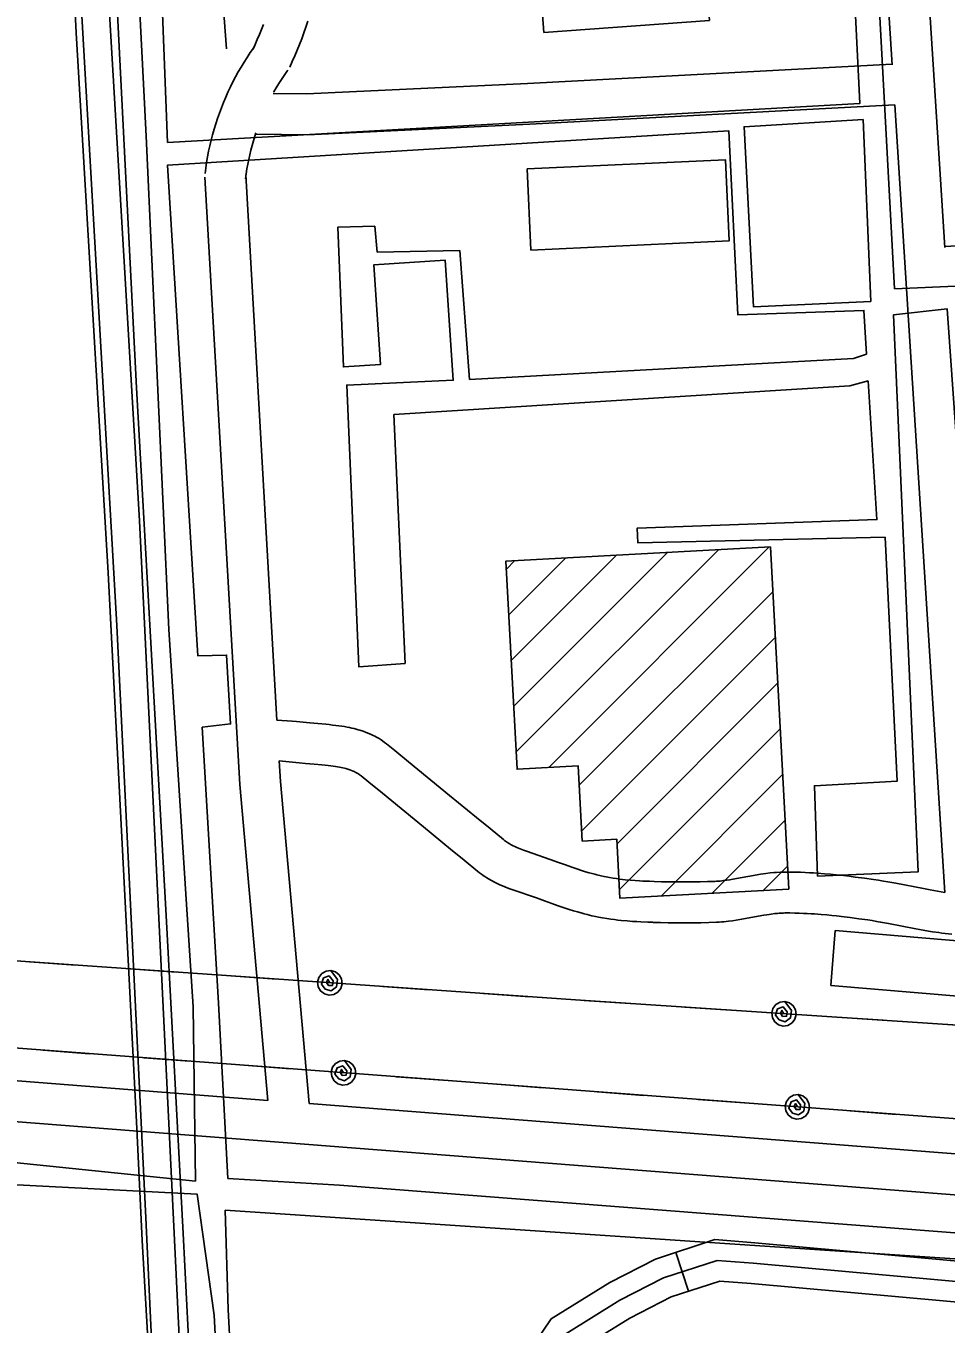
# Model space of a CAD drawing. Extents: x 3313447 to 3351316, y 703786 to 729172.
# Drawn here: x 3330037 to 3330712, y 724687 to 725640 of the extents above; entities that cross this region are included whole.
import ezdxf

# ---------------------------------------------------------------- set-up
doc = ezdxf.new("R2010")
doc.units = 0
for name, color, linetype in [('V-BLDG-OTLN', 7, 'Continuous'), ('V-RAIL-TRAK', 7, 'Continuous'), ('V-ROAD-CNTR', 7, 'Continuous'), ('V-UTIL-LINE', 7, 'Continuous')]:
    doc.layers.add(name, color=color, linetype=linetype)

msp = doc.modelspace()

# ---------------------------------------------------------------- linework, layer by layer
at = {"layer": 'V-BLDG-OTLN'}
for p, q in [((3330393.35, 725174.38), (3330470.68, 725251.71)), ((3330395.14, 725140.82), (3330508.03, 725253.71)), ((3330396.94, 725107.25), (3330545.39, 725255.7)), ((3330420.91, 725095.87), (3330582.74, 725257.7)), ((3330389.76, 725241.5), (3330395.98, 725247.72)), ((3330391.56, 725207.94), (3330433.33, 725249.71)), ((3330443.3, 725082.9), (3330585.27, 725224.88)), ((3330445.09, 725049.34), (3330587.07, 725191.32)), ((3330471, 725039.89), (3330588.86, 725157.75)), ((3330472.79, 725006.33), (3330590.65, 725124.19)), ((3330503.26, 725001.45), (3330592.45, 725090.63)), ((3330540.61, 725003.44), (3330594.24, 725057.07)), ((3330577.97, 725005.44), (3330596.03, 725023.51))]:
    msp.add_line(p, q, dxfattribs=at)
for points in [[(3330417.2, 725635.36), (3330409.68, 725738.42), (3330531.22, 725747.29), (3330538.75, 725644.23)], [(3330405.07, 725535.33), (3330550.54, 725541.98), (3330553.27, 725482.31), (3330407.79, 725475.66)], [(3330596.95, 725006.45), (3330473.14, 724999.83), (3330470.82, 725043.19), (3330445.49, 725041.83), (3330442.54, 725097.03), (3330397.61, 725094.62), (3330389.45, 725247.37), (3330583.52, 725257.74)], [(3330627.8, 724935.94), (3330631.18, 724976.11), (3330729.53, 724967.83), (3330727.23, 724940.63), (3330757.15, 724938.11), (3330756.06, 724925.13)]]:
    msp.add_lwpolyline(points, close=True, dxfattribs=at)
at = {"layer": 'V-RAIL-TRAK'}
for points in [[(3330131.51, 724591.27), (3330122.4, 724748.56), (3330118.51, 724830.84), (3330113.38, 724930.85), (3330097.64, 725238.62), (3330073.99, 725635.04), (3330057.98, 725964.97), (3330053.76, 726043.32), (3330034.86, 726413.21), (3330024.97, 726608.43)], [(3330161.1, 724585.96), (3330152.46, 724753.89), (3330140.04, 724987.31), (3330118.43, 725374.5), (3330100.02, 725735.88), (3330078.85, 726125.15), (3330059.39, 726494.76), (3330058.57, 726509.62)]]:
    msp.add_lwpolyline(points, dxfattribs=at)
at = {"layer": 'V-ROAD-CNTR'}
msp.add_line((3330514.12, 724739.93), (3330523.44, 724711.41), dxfattribs=at)
for points in [[(3330000.91, 727371.92), (3330011.6, 727012.1), (3330035.19, 726652.61), (3330064.89, 725878.16), (3330103.94, 725200.09), (3330125.11, 724765.21), (3330141.94, 724403.2), (3330158.81, 724097.31), (3330186.32, 723532.09), (3330236.42, 722578.67), (3330273.8, 721897.85), (3330314.54, 721094.9), (3330366.69, 720142.98), (3330425.82, 719049.43), (3330444.1, 718741.02)], [(3330466.89, 718738.22), (3330443.32, 719091.62), (3330425.08, 719389.43), (3330397.62, 719905.26), (3330375.78, 720281.88), (3330354.72, 720674.11), (3330332.36, 721137.75), (3330309.12, 721591.09), (3330299.17, 721854.13), (3330279.29, 722188.18), (3330255.73, 722605.27), (3330239.52, 722940.11), (3330206.77, 723536.19), (3330170.59, 724242.04), (3330145.9, 724754.04), (3330120.45, 725277.02), (3330081.85, 725930.58), (3330062.27, 726434.21), (3330049.61, 726666.15), (3330008.55, 727333.21), (3330005.38, 727371.93)], [(3330674.32, 726061.15), (3330711.52, 725477.41)], [(3330655.78, 725880.29), (3330672.9, 725611.68)], [(3330171.36, 725795.82), (3330184.45, 725623.44)], [(3330203.6, 725622.8), (3330205.36, 725626.53), (3330206.99, 725630.16), (3330208.55, 725633.82), (3330210.04, 725637.51), (3330211.46, 725641.22)], [(3330230.74, 725610.01), (3330232.62, 725613.99), (3330234.47, 725618.14), (3330236.25, 725622.31), (3330237.96, 725626.52), (3330239.58, 725630.77), (3330241.12, 725635.04), (3330242.58, 725639.34), (3330243.96, 725643.66)], [(3330168.67, 725531.84), (3330169.18, 725535.81), (3330169.8, 725539.93), (3330170.5, 725544.04), (3330171.29, 725548.12), (3330172.17, 725552.19), (3330173.12, 725556.25), (3330174.17, 725560.28), (3330175.29, 725564.29), (3330176.5, 725568.27), (3330177.79, 725572.23), (3330179.16, 725576.16), (3330180.62, 725580.06), (3330182.15, 725583.93), (3330183.77, 725587.77), (3330185.46, 725591.57), (3330187.24, 725595.34), (3330189.09, 725599.07), (3330191.01, 725602.76), (3330193.02, 725606.41), (3330195.1, 725610.01), (3330197.25, 725613.58), (3330199.48, 725617.1), (3330201.78, 725620.57), (3330204.12, 725623.94), (3330204.96, 725625.12)], [(3330218.56, 725590.6), (3330243.23, 725590.35), (3330405.39, 725597.98), (3330672.88, 725612.07)], [(3330219.08, 725591.55), (3330219.17, 725591.7), (3330220.93, 725594.76), (3330222.76, 725597.79), (3330224.66, 725600.78), (3330226.61, 725603.73), (3330228.66, 725606.69), (3330229.38, 725607.69)], [(3330205.6, 725560.73), (3330243.78, 725560.34), (3330406.89, 725568.02), (3330674.78, 725582.13)], [(3330674.79, 725582.13), (3330711.62, 725004.22)], [(3330198.42, 725528), (3330198.89, 725531.67), (3330199.42, 725535.17), (3330200.02, 725538.66), (3330200.69, 725542.13), (3330201.43, 725545.6), (3330202.25, 725549.04), (3330203.13, 725552.47), (3330204.09, 725555.87), (3330205.12, 725559.27), (3330205.95, 725561.8)], [(3330214.76, 724851.55), (3330194.06, 725083.38), (3330168.57, 725529.06)], [(3330221.41, 725130.61), (3330198.52, 725530.78)], [(3330711.59, 725478.32), (3330858.1, 725486.39), (3331051.51, 725495.24)], [(3330221.41, 725130.61), (3330232.52, 725129.9), (3330235.85, 725129.64), (3330240.73, 725129.19), (3330245.49, 725128.69), (3330248.56, 725128.36), (3330251.46, 725128.09), (3330257.16, 725127.56), (3330259.76, 725127.3), (3330262.24, 725127.04), (3330264.6, 725126.76), (3330266.85, 725126.47), (3330268.98, 725126.15), (3330270.99, 725125.83), (3330272.9, 725125.49), (3330274.7, 725125.13), (3330276.4, 725124.77), (3330278.01, 725124.39), (3330279.52, 725124.01), (3330280.93, 725123.62), (3330282.33, 725123.21), (3330284.77, 725122.42), (3330286.97, 725121.62), (3330288.89, 725120.84), (3330290.57, 725120.1), (3330292.04, 725119.41), (3330293.31, 725118.76), (3330294.49, 725118.12), (3330296.34, 725117.05), (3330297.78, 725116.15), (3330298.91, 725115.39), (3330300.45, 725114.29), (3330301.89, 725113.17), (3330307.82, 725108.37), (3330317.94, 725100.13), (3330348.08, 725075.42), (3330367.91, 725059.13), (3330377.82, 725051), (3330387.66, 725042.97), (3330388.44, 725042.35), (3330389.13, 725041.83), (3330389.84, 725041.33), (3330390.55, 725040.86), (3330391.24, 725040.41), (3330391.88, 725040.02), (3330393.36, 725039.17), (3330394.75, 725038.43), (3330396.1, 725037.76), (3330397.42, 725037.15), (3330398.71, 725036.58), (3330399.9, 725036.08), (3330402.38, 725035.1), (3330404.5, 725034.32), (3330421.85, 725028.4), (3330428.01, 725026.18), (3330433.22, 725024.3), (3330437.71, 725022.72), (3330441.6, 725021.39), (3330444.97, 725020.29), (3330447.9, 725019.37), (3330450.45, 725018.61), (3330452.66, 725017.98), (3330454.6, 725017.46), (3330456.24, 725017.03), (3330459.24, 725016.31), (3330461.44, 725015.82), (3330463.04, 725015.49), (3330465.53, 725015.03), (3330468.04, 725014.62), (3330470.48, 725014.27), (3330472.81, 725013.97), (3330475, 725013.71), (3330477.03, 725013.49), (3330480.96, 725013.13), (3330484.39, 725012.86), (3330487.41, 725012.67), (3330490.04, 725012.52), (3330494.76, 725012.31), (3330498.34, 725012.19)], [(3330245.09, 724849.18), (3330223.99, 725085.57), (3330223.12, 725100.69)], [(3330223.12, 725100.69), (3330237.77, 725099.34), (3330242.33, 725098.85), (3330245.56, 725098.51), (3330248.65, 725098.22), (3330254.3, 725097.7), (3330256.69, 725097.46), (3330258.88, 725097.23), (3330260.9, 725096.99), (3330262.74, 725096.75), (3330264.42, 725096.5), (3330265.96, 725096.25), (3330267.36, 725096), (3330268.64, 725095.75), (3330269.81, 725095.5), (3330270.87, 725095.25), (3330271.85, 725095), (3330272.74, 725094.76), (3330273.48, 725094.54), (3330275.01, 725094.04), (3330276.23, 725093.6), (3330277.24, 725093.19), (3330278.09, 725092.82), (3330278.81, 725092.48), (3330279.41, 725092.17), (3330279.86, 725091.93), (3330280.82, 725091.38), (3330281.43, 725090.99), (3330281.82, 725090.73), (3330282.52, 725090.23), (3330283.26, 725089.65), (3330288.91, 725085.08), (3330298.95, 725076.9), (3330329.05, 725052.23), (3330348.87, 725035.95), (3330358.81, 725027.79), (3330368.87, 725019.58), (3330370.16, 725018.56), (3330371.5, 725017.56), (3330372.8, 725016.63), (3330374.07, 725015.78), (3330375.32, 725014.98), (3330376.58, 725014.21), (3330378.85, 725012.9), (3330381.06, 725011.73), (3330383.13, 725010.71), (3330385.06, 725009.81), (3330386.86, 725009.02), (3330388.58, 725008.3), (3330391.65, 725007.09), (3330394.44, 725006.05), (3330411.91, 725000.09), (3330417.83, 724997.95), (3330423.16, 724996.04), (3330427.89, 724994.37), (3330432.1, 724992.94), (3330435.82, 724991.72), (3330439.12, 724990.68), (3330442.05, 724989.81), (3330444.63, 724989.07), (3330446.92, 724988.45), (3330448.97, 724987.92), (3330452.48, 724987.08), (3330455.2, 724986.48), (3330457.29, 724986.05), (3330460.37, 724985.48), (3330463.49, 724984.97), (3330466.41, 724984.55), (3330469.12, 724984.2), (3330471.65, 724983.9), (3330474.05, 724983.64), (3330478.42, 724983.24), (3330482.26, 724982.94), (3330485.61, 724982.72), (3330488.54, 724982.56), (3330493.57, 724982.34), (3330497.3, 724982.21)], [(3330498.22, 725012.19), (3330503.65, 725012.05), (3330509.05, 725011.94), (3330513.3, 725011.88), (3330516.98, 725011.85), (3330523.48, 725011.84), (3330528.32, 725011.89), (3330531.92, 725011.95), (3330537.36, 725012.08), (3330542.74, 725012.28), (3330544.09, 725012.35), (3330545.38, 725012.44), (3330546.6, 725012.54), (3330549.15, 725012.81), (3330551.55, 725013.12), (3330553.84, 725013.46), (3330555.97, 725013.81), (3330573.71, 725017.04), (3330576.15, 725017.44), (3330578.26, 725017.76), (3330580.18, 725018.03), (3330583.46, 725018.43), (3330586.01, 725018.68), (3330588, 725018.83), (3330590.86, 725018.99), (3330592.41, 725019.04), (3330593.91, 725019.06), (3330598.07, 725019.07), (3330601.96, 725019.01), (3330605.61, 725018.91), (3330609.01, 725018.78), (3330612.2, 725018.63), (3330615.19, 725018.46), (3330618, 725018.27), (3330623.2, 725017.88), (3330627.75, 725017.47), (3330631.73, 725017.09), (3330635.22, 725016.72), (3330641.24, 725016.03), (3330645.78, 725015.46), (3330652.51, 725014.58), (3330659.24, 725013.64), (3330662.95, 725013.08), (3330666.43, 725012.52), (3330669.69, 725011.96), (3330675.65, 725010.87), (3330695.92, 725006.93), (3330700.85, 725006.02), (3330711.62, 725004.15)], [(3330497.43, 724982.2), (3330502.96, 724982.06), (3330508.54, 724981.95), (3330512.95, 724981.88), (3330516.84, 724981.85), (3330523.6, 724981.85), (3330528.7, 724981.89), (3330532.55, 724981.95), (3330538.28, 724982.1), (3330544.06, 724982.31), (3330545.9, 724982.4), (3330547.69, 724982.53), (3330549.45, 724982.68), (3330552.67, 724983.02), (3330555.68, 724983.41), (3330558.45, 724983.82), (3330561.06, 724984.25), (3330578.82, 724987.48), (3330580.81, 724987.8), (3330582.58, 724988.07), (3330584.06, 724988.28), (3330586.74, 724988.6), (3330588.65, 724988.79), (3330590, 724988.9), (3330592.18, 724989.02), (3330593.14, 724989.05), (3330594.16, 724989.06), (3330597.86, 724989.07), (3330601.35, 724989.02), (3330604.63, 724988.93), (3330607.72, 724988.81), (3330610.62, 724988.67), (3330613.34, 724988.51), (3330615.88, 724988.35), (3330620.74, 724987.98), (3330624.98, 724987.6), (3330628.69, 724987.24), (3330631.93, 724986.9), (3330637.69, 724986.24), (3330641.98, 724985.71), (3330648.47, 724984.85), (3330654.94, 724983.95), (3330658.33, 724983.44), (3330661.49, 724982.93), (3330664.45, 724982.42), (3330670.09, 724981.39), (3330690.34, 724977.45), (3330695.57, 724976.49), (3330699.53, 724975.8), (3330702.56, 724975.31), (3330707.07, 724974.63), (3330709.4, 724974.3), (3330711.71, 724974.01), (3330716.6, 724973.42)], [(3331389.82, 724729.86), (3329507.32, 724876.6)], [(3330214.76, 724851.55), (3329977.82, 724870.02)], [(3331388.29, 724760.07), (3330245.09, 724849.19)], [(3330311.5, 723140.73), (3330307.03, 723143.82), (3330304.65, 723168.89), (3330249.47, 724424.72), (3330266.96, 724478.51), (3330301.52, 724518.43), (3330340.4, 724569.48), (3330422.66, 724691.21), (3330465.59, 724717.93), (3330499.22, 724735.06), (3330542.79, 724749.3), (3330572.05, 724746.91), (3331393.69, 724672.84)], [(3331411.22, 724656.2), (3330570.77, 724731.96), (3330544.58, 724734.1), (3330504.99, 724721.16), (3330472.97, 724704.86), (3330433.3, 724680.16), (3330352.59, 724560.73), (3330313.17, 724508.97), (3330280.29, 724470.99), (3330264.57, 724422.67), (3330319.62, 723169.93), (3330321.3, 723152.2), (3330339.3, 723139.79), (3330355.14, 723134.09), (3330382.71, 723136.83), (3331932.01, 723217.71), (3332434.22, 723245.79)], [(3330357.61, 724542.56), (3330364.78, 724551.98), (3330443.94, 724669.12), (3330480.35, 724691.78), (3330510.76, 724707.27), (3330546.37, 724718.91), (3330569.48, 724717.02), (3331398.43, 724642.29)]]:
    msp.add_lwpolyline(points, dxfattribs=at)
at = {"layer": 'V-UTIL-LINE'}
for p, q in [((3330657.13, 725437.82), (3330651.6, 725571.47)), ((3330654.11, 725399.34), (3330644.54, 725396.09)), ((3330641.95, 725375.94), (3330307.25, 725355.03)), ((3330641.95, 725375.94), (3330655.34, 725379.55)), ((3330307.25, 725355.03), (3330315.44, 725172.24)), ((3330159.97, 724920.19), (3330154.89, 724999.19)), ((3330161.66, 724792.32), (3330159.97, 724920.19)), ((3330178.4, 724922.97), (3330185.42, 724794.2)), ((3330185.65, 724698.13), (3330183.33, 724770.86)), ((3330193.88, 724531.23), (3330185.65, 724698.13)), ((3330175.35, 724693.95), (3330183.5, 724527.4))]:
    msp.add_line(p, q, dxfattribs=at)
for points in [[(3330078.96, 727369.19), (3330105.65, 726796.07), (3330121.1, 726512.39), (3330156.74, 725945.65), (3330108.25, 725894.66), (3330125.41, 725559.17), (3330142.17, 725197.17), (3330154.89, 724999.19)], [(3330142.83, 726493.31), (3330174.1, 725941.74), (3330128.12, 725889.47), (3330141.19, 725554.64), (3330649.16, 725583.21), (3330626.72, 726040.63), (3330601.77, 726038.82), (3330595.13, 726128.85), (3330609.34, 726129.44), (3330612.86, 726051.73), (3330632.46, 726054.5), (3330628.3, 726133.16), (3330636.52, 726133.45), (3330637.21, 726150.82), (3331015.97, 726171.63), (3331038.09, 726174.08), (3331014.59, 726598.33)], [(3330657.68, 725760.43), (3330674.63, 725447.2), (3331004.85, 725461.71), (3330993.91, 725642.64), (3330924.19, 725638.8), (3330924.36, 725589.84), (3330910.76, 725588.86), (3330908.6, 725652.8)], [(3330657.13, 725437.82), (3330571.12, 725434.08), (3330564.25, 725566.16), (3330651.6, 725571.47)], [(3330178.4, 724922.97), (3330166.56, 725125.39), (3330187.42, 725127.84), (3330184.43, 725178.39), (3330163.27, 725177.83), (3330141.13, 725537.96), (3330553.07, 725563.08), (3330559.56, 725428.19), (3330652.11, 725431.35), (3330654.11, 725399.34)], [(3330315.44, 725172.24), (3330281.4, 725169.84), (3330272.66, 725376.57), (3330350.81, 725380.09), (3330344.82, 725468.33), (3330292.5, 725464.73), (3330297.29, 725391.61), (3330270.18, 725389.82), (3330266.12, 725492.55), (3330293.23, 725493.09), (3330295.05, 725474.18), (3330355.55, 725475.23), (3330362.79, 725380.68), (3330644.54, 725396.09)], [(3330655.34, 725379.55), (3330661.69, 725277.82), (3330485.75, 725271.47), (3330486.34, 725260.73), (3330667.64, 725264.85), (3330676.51, 725085.73), (3330615.85, 725082.47), (3330618.15, 725016.14), (3330692.07, 725019.35), (3330673.89, 725428.11), (3330713.38, 725432.4), (3330738.68, 725072.57), (3331049.21, 725089.19), (3331054.6, 725004.21), (3331269.4, 725011.37), (3331282.28, 724807.93)], [(3332378.65, 724780.73), (3330828.08, 724899.61), (3330440.47, 724925.2), (3328941.31, 725029.87), (3328022.78, 725096.34), (3327459.47, 725135.11), (3327449.19, 725130.53)], [(3327459.47, 725086.78), (3327702.8, 725068.82), (3328459.47, 725010.63), (3330025.04, 724890.22), (3331514.06, 724778.29), (3331763.54, 724757.57), (3332067.13, 724737.97), (3332368.12, 724715.66)], [(3330039.8, 724953.17), (3330073.72, 724950.8)], [(3330113.62, 724948.02), (3330147.54, 724945.65)], [(3330260.26, 724937.78), (3330258.79, 724940.25), (3330257.83, 724938.13), (3330259.3, 724935.81), (3330262.22, 724935.93), (3330262.62, 724939.3), (3330259.63, 724942.91), (3330255.64, 724941.41), (3330254.02, 724936.82), (3330256.85, 724933.22), (3330261.13, 724931.95), (3330265.06, 724934.76), (3330265.76, 724940.22), (3330260.89, 724946.76), (3330257.41, 724946.31), (3330254.36, 724944.57), (3330252.21, 724941.79), (3330251.28, 724938.41), (3330251.73, 724934.92), (3330253.47, 724931.87), (3330256.25, 724929.72), (3330259.64, 724928.8), (3330263.12, 724929.24), (3330266.17, 724930.99), (3330268.32, 724933.76), (3330269.24, 724937.15), (3330268.8, 724940.64), (3330267.05, 724943.68), (3330264.28, 724945.83), (3330260.89, 724946.76)], [(3330187.44, 724942.86), (3330221.36, 724940.49)], [(3330299.17, 724935.06), (3330333.08, 724932.69)], [(3330372.99, 724929.91), (3330406.9, 724927.54)], [(3330446.81, 724924.78), (3330480.73, 724922.54)], [(3330520.65, 724919.9), (3330554.57, 724917.66)], [(3330593.49, 724915.09), (3330592.01, 724917.56), (3330591.06, 724915.44), (3330592.53, 724913.12), (3330595.46, 724913.25), (3330595.84, 724916.63), (3330592.84, 724920.23), (3330588.85, 724918.71), (3330587.25, 724914.12), (3330590.09, 724910.53), (3330594.38, 724909.27), (3330598.29, 724912.09), (3330598.98, 724917.55), (3330594.08, 724924.08), (3330590.6, 724923.62), (3330587.56, 724921.86), (3330585.42, 724919.08), (3330584.51, 724915.69), (3330584.96, 724912.21), (3330586.72, 724909.16), (3330589.5, 724907.03), (3330592.9, 724906.11), (3330596.38, 724906.57), (3330599.42, 724908.33), (3330601.56, 724911.11), (3330602.47, 724914.5), (3330602.01, 724917.98), (3330600.26, 724921.03), (3330597.47, 724923.17), (3330594.08, 724924.08)], [(3330632.4, 724912.53), (3330666.33, 724910.29)], [(3330706.24, 724907.65), (3330740.17, 724905.41)], [(3330049.87, 724888.35), (3330083.77, 724885.8)], [(3330123.66, 724882.81), (3330157.56, 724880.26)], [(3330270.25, 724871.79), (3330268.79, 724874.27), (3330267.83, 724872.15), (3330269.27, 724869.82), (3330272.2, 724869.93), (3330272.62, 724873.3), (3330269.65, 724876.93), (3330265.65, 724875.44), (3330264, 724870.87), (3330266.81, 724867.25), (3330271.09, 724865.96), (3330275.03, 724868.74), (3330275.76, 724874.2), (3330270.93, 724880.76), (3330267.44, 724880.34), (3330264.38, 724878.61), (3330262.22, 724875.84), (3330261.28, 724872.46), (3330261.7, 724868.98), (3330263.43, 724865.92), (3330266.19, 724863.75), (3330269.58, 724862.81), (3330273.06, 724863.24), (3330276.12, 724864.96), (3330278.28, 724867.73), (3330279.23, 724871.11), (3330278.8, 724874.6), (3330277.07, 724877.66), (3330274.31, 724879.82), (3330270.93, 724880.76)], [(3330197.45, 724877.26), (3330231.36, 724874.71)], [(3330309.14, 724868.86), (3330343.04, 724866.31)], [(3330382.93, 724863.32), (3330416.83, 724860.77)], [(3329487.85, 724850.21), (3329627.79, 724838.95), (3329626.12, 724820.01), (3329653.87, 724817.94), (3329654.66, 724837.32), (3329902.64, 724816.99), (3329901.44, 724793.65), (3329930.95, 724791.6), (3329935.67, 724815.4), (3330161.66, 724792.32)], [(3330456.72, 724857.77), (3330490.62, 724855.22)], [(3330530.51, 724852.22), (3330564.41, 724849.67)], [(3330603.31, 724846.75), (3330601.85, 724849.23), (3330600.89, 724847.12), (3330602.33, 724844.79), (3330605.26, 724844.89), (3330605.68, 724848.26), (3330602.71, 724851.89), (3330598.7, 724850.41), (3330597.06, 724845.83), (3330599.87, 724842.21), (3330604.15, 724840.92), (3330608.09, 724843.7), (3330608.82, 724849.16), (3330603.98, 724855.73), (3330600.5, 724855.3), (3330597.44, 724853.57), (3330595.28, 724850.81), (3330594.33, 724847.43), (3330594.76, 724843.94), (3330596.49, 724840.88), (3330599.25, 724838.72), (3330602.64, 724837.78), (3330606.12, 724838.2), (3330609.18, 724839.93), (3330611.34, 724842.69), (3330612.29, 724846.08), (3330611.86, 724849.56), (3330610.13, 724852.62), (3330607.37, 724854.79), (3330603.98, 724855.73)], [(3330642.19, 724843.83), (3330676.1, 724841.28)], [(3329432.43, 724488.85), (3329417.65, 724829.23), (3329492.56, 724833.06), (3329612.52, 724819.83), (3329609.91, 724804.84), (3329664.5, 724798.96), (3329665.97, 724812.04), (3329890.46, 724795.49), (3329888.98, 724784.34), (3329941.66, 724778.07), (3329945.42, 724793.84), (3330162.97, 724782.64), (3330175.35, 724693.95)], [(3330185.42, 724794.2), (3330267.34, 724789.33), (3330740.83, 724752.53), (3331266.31, 724710.26)], [(3330183.33, 724770.86), (3330854.56, 724726.24), (3331269.04, 724693.1), (3331274.88, 724581.3), (3330744.06, 724549.13), (3330193.88, 724531.23)]]:
    msp.add_lwpolyline(points, dxfattribs=at)

doc.saveas('drawing.dxf')
